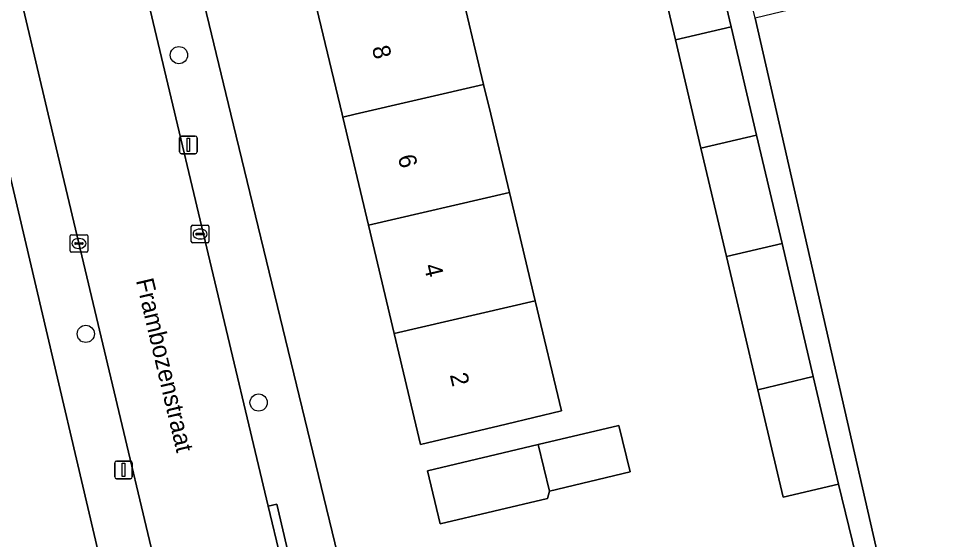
# Model space of a CAD drawing. Extents: x 162026 to 163502, y 387295 to 388169.
# Drawn here: x 163049 to 163101.2, y 387975.8 to 388005.4 of the extents above; entities that cross this region are included whole.
import ezdxf

# ---------------------------------------------------------------- set-up
doc = ezdxf.new("R2010")
doc.units = 0
for name, color, linetype in [('IMGEO_Boom', 7, 'Continuous'), ('IMGEO_Erf', 7, 'Continuous'), ('IMGEO_Kolk', 7, 'Continuous'), ('IMGEO_Lichtmast', 7, 'Continuous'), ('IMGEO_Openbare_ruimte_label', 7, 'Continuous'), ('IMGEO_Pand', 7, 'Continuous'), ('IMGEO_Pand_nummerreeks', 7, 'Continuous'), ('IMGEO_Rijbaan_lokaal_open', 7, 'Continuous'), ('IMGEO_Voetpad_open', 7, 'Continuous')]:
    doc.layers.add(name, color=color, linetype=linetype)

msp = doc.modelspace()

# ---------------------------------------------------------------- linework, layer by layer
at = {"layer": 'IMGEO_Boom'}
for centre in [(163058.15, 388003.356), (163052.863, 387987.517), (163062.674, 387983.614)]:
    msp.add_circle(centre, 0.489, dxfattribs=at)
at = {"layer": 'IMGEO_Erf'}
for points in [[(163089.233, 387991.915), (163087.787, 387998.072), (163086.341, 388004.228), (163085.074, 388009.624), (163084.895, 388010.385), (163085.125, 388010.438), (163083.672, 388016.591), (163083.596, 388016.911), (163083.216, 388016.821), (163081.71, 388023.196), (163080.85, 388026.834), (163058.012, 388021.213)], [(163103.695, 388019.752), (163097.927, 388018.332), (163091.541, 388016.76), (163092.169, 388014.21), (163088.926, 388013.397), (163089.302, 388011.859), (163092.198, 388012.572), (163093.776, 388006.162), (163090.871, 388005.447), (163098.007, 387974.122)], [(163056.549, 388018.82), (163061.104, 388000), (163070.572, 387960.884), (163071.662, 387956.381)], [(163057.196, 387959.635), (163046.444, 388005.444), (163037.741, 388003.413), (163038.068, 388002.026), (163040.929, 388002.702), (163041.567, 388000), (163042.412, 387996.425), (163043.86, 387990.298), (163045.308, 387984.169), (163046.756, 387978.04), (163048.204, 387971.912), (163049.652, 387965.784), (163051.135, 387959.508), (163042.897, 387957.561), (163039.804, 387956.83), (163038.426, 387962.666), (163041.518, 387963.396), (163041.414, 387963.835), (163039.966, 387969.962)], [(163073.985, 387954.959), (163099.913, 387961.278), (163095.598, 387978.983), (163092.444, 387978.243), (163091.013, 387984.336), (163089.233, 387991.915)]]:
    msp.add_lwpolyline(points, dxfattribs=at)
for points in [[(163079.861, 387983.137), (163076.737, 387982.394), (163071.872, 387981.236), (163070.374, 387987.532), (163068.91, 387993.685), (163067.447, 387999.835), (163067.408, 388000), (163065.983, 388005.988), (163064.52, 388012.137), (163063.021, 388018.437), (163071.019, 388020.296), (163072.177, 388015.432), (163072.518, 388013.997), (163073.982, 388007.847), (163075.446, 388001.695), (163075.849, 388000), (163076.909, 387995.544), (163078.373, 387989.391)], [(163083.132, 387982.318), (163083.761, 387979.675), (163079.19, 387978.587), (163079.065, 387978.167), (163072.984, 387976.72), (163072.267, 387979.732), (163078.551, 387981.228)]]:
    msp.add_lwpolyline(points, close=True, dxfattribs=at)
at = {"layer": 'IMGEO_Kolk'}
for p, q in [((163058.852, 387992.762), (163058.852, 387993.614)), ((163058.927, 387993.688), (163059.779, 387993.688)), ((163059.853, 387993.614), (163059.853, 387992.762)), ((163052.049, 387993.153), (163052.901, 387993.153)), ((163059.111, 387993.182), (163059.111, 387993.194)), ((163059.549, 387993.145), (163059.151, 387993.145)), ((163059.154, 387993.231), (163059.552, 387993.231)), ((163059.34, 387993.468), (163059.365, 387993.468)), ((163059.595, 387993.194), (163059.595, 387993.182)), ((163051.974, 387992.227), (163051.974, 387993.079)), ((163052.233, 387992.647), (163052.233, 387992.659)), ((163052.671, 387992.61), (163052.273, 387992.61)), ((163052.276, 387992.696), (163052.674, 387992.696)), ((163052.462, 387992.933), (163052.487, 387992.933)), ((163052.717, 387992.659), (163052.717, 387992.647)), ((163052.975, 387993.079), (163052.975, 387992.227)), ((163059.779, 387992.688), (163058.927, 387992.688)), ((163059.363, 387992.908), (163059.338, 387992.908)), ((163052.901, 387992.153), (163052.049, 387992.153)), ((163052.485, 387992.373), (163052.46, 387992.373))]:
    msp.add_line(p, q, dxfattribs=at)
for points in [[(163058.852, 387992.762), (163058.852, 387993.614)], [(163058.927, 387993.688), (163059.779, 387993.688)], [(163059.853, 387993.614), (163059.853, 387992.762)], [(163052.049, 387993.153), (163052.901, 387993.153)], [(163051.974, 387992.227), (163051.974, 387993.079)], [(163052.975, 387993.079), (163052.975, 387992.227)], [(163059.779, 387992.688), (163058.927, 387992.688)], [(163052.901, 387992.153), (163052.049, 387992.153)]]:
    msp.add_lwpolyline(points, dxfattribs=at)
for centre, radius, start, end in [((163058.929, 387993.612), 0.0765, 91.552, 178.448), ((163058.929, 387993.612), 0.0765, 91.552, 178.448), ((163059.777, 387993.612), 0.0765, 1.552, 88.448), ((163059.777, 387993.612), 0.0765, 1.552, 88.448), ((163052.051, 387993.077), 0.0765, 91.552, 178.448), ((163052.051, 387993.077), 0.0765, 91.552, 178.448), ((163052.899, 387993.077), 0.0765, 1.552, 88.448), ((163052.899, 387993.077), 0.0765, 1.552, 88.448), ((163059.151, 387993.191), 0.0403, 85.8775, 175.7526), ((163059.148, 387993.181), 0.0366, 178.938, 274.7102), ((163059.552, 387993.188), 0.043, 264.8664, 352.4533), ((163059.556, 387993.193), 0.0386, 1.7309, 96.639), ((163052.273, 387992.656), 0.0403, 85.8775, 175.7526), ((163052.27, 387992.646), 0.0366, 178.938, 274.7102), ((163052.674, 387992.653), 0.043, 264.8664, 352.4533), ((163052.678, 387992.658), 0.0386, 1.7309, 96.639), ((163058.929, 387992.764), 0.0765, 181.552, 268.448), ((163058.929, 387992.764), 0.0765, 181.552, 268.448), ((163059.777, 387992.764), 0.0765, 271.552, 358.448), ((163059.777, 387992.764), 0.0765, 271.552, 358.448), ((163052.051, 387992.229), 0.0765, 181.552, 268.448), ((163052.051, 387992.229), 0.0765, 181.552, 268.448), ((163052.899, 387992.229), 0.0765, 271.552, 358.448), ((163052.899, 387992.229), 0.0765, 271.552, 358.448)]:
    msp.add_arc(centre, radius, start, end, dxfattribs=at)
for centre, major_axis, ratio, start_param, end_param in [((163059.339, 387993.188), (-0.387, 0.002), 0.722429, 4.712389, 7.853982), ((163059.364, 387993.188), (-0.39, 0.002), 0.717154, 1.570796, 4.712389), ((163052.461, 387992.653), (-0.387, 0.002), 0.722429, 4.712389, 7.853982), ((163052.486, 387992.653), (-0.39, 0.002), 0.717154, 1.570796, 4.712389)]:
    msp.add_ellipse(centre, major_axis=major_axis, ratio=ratio, start_param=start_param, end_param=end_param, dxfattribs=at)
at = {"layer": 'IMGEO_Lichtmast'}
for p, q in [((163058.189, 387997.856), (163058.189, 387998.656)), ((163058.189, 387998.656), (163058.189, 387997.856)), ((163058.289, 387998.756), (163059.079, 387998.756)), ((163059.079, 387998.756), (163058.289, 387998.756)), ((163059.179, 387998.656), (163059.179, 387997.856)), ((163059.179, 387997.856), (163059.179, 387998.656)), ((163059.079, 387997.756), (163058.289, 387997.756)), ((163058.289, 387997.756), (163059.079, 387997.756)), ((163054.509, 387979.389), (163054.509, 387980.189)), ((163054.509, 387980.189), (163054.509, 387979.389)), ((163054.609, 387980.289), (163055.399, 387980.289)), ((163055.399, 387980.289), (163054.609, 387980.289)), ((163055.499, 387980.189), (163055.499, 387979.389)), ((163055.499, 387979.389), (163055.499, 387980.189)), ((163055.399, 387979.289), (163054.609, 387979.289)), ((163054.609, 387979.289), (163055.399, 387979.289))]:
    msp.add_line(p, q, dxfattribs=at)
for points in [[(163058.609, 387998.631), (163058.759, 387998.631), (163058.759, 387997.881), (163058.609, 387997.881), (163058.609, 387998.631)], [(163054.929, 387980.164), (163055.079, 387980.164), (163055.079, 387979.414), (163054.929, 387979.414), (163054.929, 387980.164)]]:
    msp.add_lwpolyline(points, dxfattribs=at)
for centre, start, end in [((163058.289, 387998.656), 90, 180), ((163058.289, 387998.656), 90, 180), ((163059.079, 387998.656), 0, 90), ((163059.079, 387998.656), 360, 90), ((163058.289, 387997.856), 180, 270), ((163058.289, 387997.856), 180, 270), ((163059.079, 387997.856), 270, 0), ((163059.079, 387997.856), 270, 0), ((163054.609, 387980.189), 90, 180), ((163054.609, 387980.189), 90, 180), ((163055.399, 387980.189), 0, 90), ((163055.399, 387980.189), 360, 90), ((163054.609, 387979.389), 180, 270), ((163054.609, 387979.389), 180, 270), ((163055.399, 387979.389), 270, 0), ((163055.399, 387979.389), 270, 0)]:
    msp.add_arc(centre, 0.1, start, end, dxfattribs=at)
at = {"layer": 'IMGEO_Pand'}
for points in [[(163085.125, 388010.438), (163084.895, 388010.385), (163085.074, 388009.624), (163086.341, 388004.228), (163089.496, 388004.961), (163088.181, 388010.562), (163088.05, 388011.118), (163087.787, 388011.057)], [(163068.155, 388000), (163075.446, 388001.695), (163073.982, 388007.847), (163065.983, 388005.988), (163067.408, 388000), (163067.447, 387999.835)], [(163089.496, 388004.961), (163086.341, 388004.228), (163087.787, 387998.072), (163090.942, 387998.805)], [(163067.447, 387999.835), (163068.91, 387993.685), (163076.909, 387995.544), (163075.849, 388000), (163075.446, 388001.695), (163068.155, 388000)], [(163090.942, 387998.805), (163087.787, 387998.072), (163089.233, 387991.915), (163092.388, 387992.648)], [(163078.373, 387989.391), (163076.909, 387995.544), (163068.91, 387993.685), (163070.374, 387987.532)], [(163094.165, 387985.085), (163092.388, 387992.648), (163089.233, 387991.915), (163091.013, 387984.336)], [(163070.374, 387987.532), (163071.872, 387981.236), (163076.737, 387982.394), (163079.861, 387983.137), (163078.373, 387989.391)], [(163091.013, 387984.336), (163092.444, 387978.243), (163095.598, 387978.983), (163094.165, 387985.085)], [(163079.19, 387978.587), (163083.761, 387979.675), (163083.132, 387982.318), (163078.551, 387981.228)], [(163078.551, 387981.228), (163072.267, 387979.732), (163072.984, 387976.72), (163079.065, 387978.167), (163079.19, 387978.587)]]:
    msp.add_lwpolyline(points, close=True, dxfattribs=at)
at = {"layer": 'IMGEO_Rijbaan_lokaal_open'}
for points in [[(163068.252, 387956.628), (163067.402, 387960.119), (163063.912, 387974.811), (163063.221, 387977.722), (163053.851, 388017.172)], [(163047.896, 388011.946), (163049.244, 388006.27), (163050.732, 388000), (163060.59, 387958.477), (163061.735, 387953.652)]]:
    msp.add_lwpolyline(points, dxfattribs=at)
at = {"layer": 'IMGEO_Voetpad_open'}
for points in [[(163061.735, 387953.652), (163060.59, 387958.477), (163050.732, 388000), (163049.244, 388006.27), (163048.758, 388006.152), (163047.41, 388011.828), (163047.896, 388011.946), (163029.114, 388091.078)], [(163061.104, 388000), (163056.549, 388018.82)], [(163053.851, 388017.172), (163063.221, 387977.722), (163063.708, 387977.838), (163064.399, 387974.927), (163063.912, 387974.811), (163067.402, 387960.119), (163068.252, 387956.628)], [(163046.444, 388005.444), (163057.196, 387959.635)], [(163071.662, 387956.381), (163070.572, 387960.884), (163061.104, 388000)]]:
    msp.add_lwpolyline(points, dxfattribs=at)
for points in [[(163090.871, 388005.447), (163089.302, 388011.859), (163088.926, 388013.397), (163087.435, 388019.488), (163086.247, 388024.344), (163085.361, 388027.945), (163083.884, 388027.581), (163084.75, 388023.913), (163086.333, 388017.21), (163087.372, 388012.811), (163087.787, 388011.057), (163088.05, 388011.118), (163088.181, 388010.562), (163089.496, 388004.961), (163090.942, 387998.805), (163092.388, 387992.648), (163094.165, 387985.085), (163095.598, 387978.983), (163099.913, 387961.278), (163101.041, 387961.553), (163099.506, 387967.853), (163098.007, 387974.122)], [(163063.708, 387977.838), (163063.221, 387977.722), (163063.912, 387974.811), (163064.399, 387974.927)]]:
    msp.add_lwpolyline(points, close=True, dxfattribs=at)

# ---------------------------------------------------------------- texts
at = {"layer": 'IMGEO_Openbare_ruimte_label'}
msp.add_text('Frambozenstraat', height=1, rotation=283.2996, dxfattribs=at).set_placement((163055.703, 387990.552))
at = {"layer": 'IMGEO_Pand_nummerreeks'}
for s, rotation, p in [('8', 283.3844, (163069.098, 388003.783)), ('6', 283.382, (163070.572, 387997.587)), ('4', 283.382, (163072.047, 387991.387)), ('2', 283.382, (163073.522, 387985.189))]:
    msp.add_text(s, height=1, rotation=rotation, dxfattribs=at).set_placement(p)

doc.saveas('drawing.dxf')
